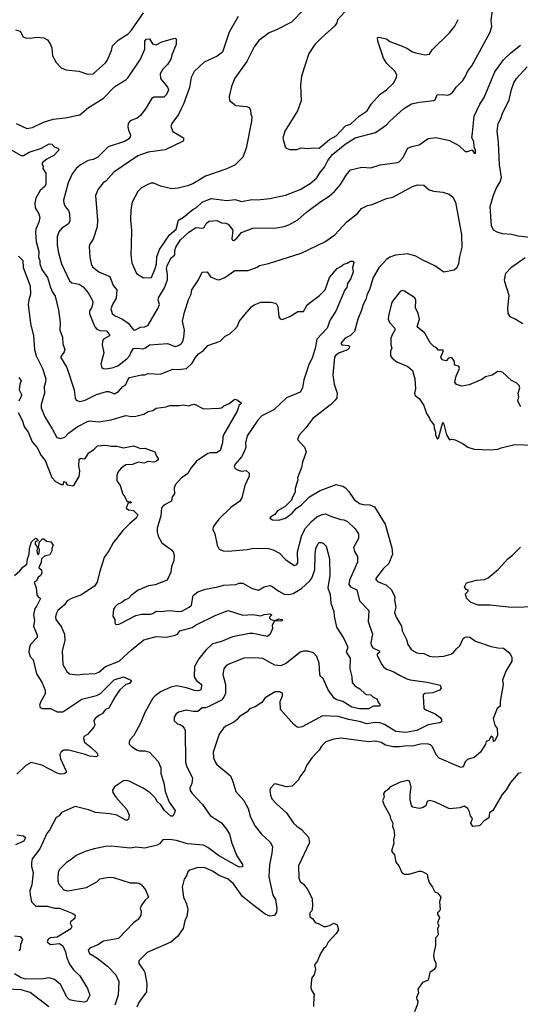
# Model space of a CAD drawing. Extents: x 1678431 to 1860718, y 384618 to 522882.
# Tile 442 of 473: x 1796962 to 1801414, y 487573 to 496327. Entities that reach past the tile are written whole.
import ezdxf

# ---------------------------------------------------------------- set-up
doc = ezdxf.new("R2010")
doc.units = 0

msp = doc.modelspace()

# ---------------------------------------------------------------- linework, layer by layer
at = {"layer": '0CON10XD'}
for points in [[(1799495, 496424.3), (1799380, 496305), (1799245, 496235.6), (1799180.7, 496209.3), (1799087.9, 496142.1), (1799045.5, 496084.5), (1798980.8, 495955), (1798874.5, 495805.5), (1798843.9, 495733.9), (1798824, 495645), (1798828.8, 495608.8), (1798883.2, 495563.2), (1798980, 495555), (1799002.5, 495545), (1799013.3, 495525), (1799017, 495487), (1799026.7, 495465), (1799024, 495425), (1798975.6, 495184.4), (1798946, 495105), (1798875, 495034.2), (1798795, 494997.5), (1798614.6, 494935.4), (1798502, 494868), (1798455, 494848.1), (1798372.1, 494827.9), (1798315, 494823.5), (1798215, 494845.7), (1798155, 494872.5), (1798132.3, 494872.3), (1798106.7, 494865), (1798045, 494832), (1798012.1, 494797.9), (1797962, 494705), (1797950.8, 494635), (1797947.5, 494545), (1797955.9, 494454.1), (1797954.2, 494324.2), (1797950.8, 494235), (1797960, 494165), (1797999.5, 494069.5), (1798063, 494033), (1798135, 494033.3), (1798167.1, 494115), (1798177.2, 494155), (1798181.7, 494218.3), (1798205.3, 494285), (1798294.8, 494415), (1798352.2, 494465), (1798374.8, 494545), (1798419.7, 494570.3), (1798501.9, 494638.1), (1798535, 494657.1), (1798583.1, 494705), (1798665, 494737.6), (1798805, 494718), (1798877.4, 494727.4), (1798935, 494710.7), (1799025, 494727.2), (1799075.5, 494725.5), (1799185, 494738.1), (1799325, 494766.9), (1799455, 494818), (1799545, 494870.3), (1799605, 494920.6), (1799629.5, 494965), (1799673.4, 495016.6), (1799702.8, 495075), (1799745, 495128.9), (1799855, 495221.2), (1799945, 495276.7), (1800125.4, 495324.6), (1800225, 495390.8), (1800255, 495425.8), (1800375, 495534.2), (1800445, 495580), (1800517.7, 495592.3), (1800645, 495608), (1800656.2, 495615), (1800675, 495658), (1800725, 495662), (1800765, 495655.8), (1800785, 495662), (1800809.8, 495680.2), (1800842.2, 495727.8), (1800903.2, 495786.8), (1800925, 495818.8), (1800944.5, 495865.5), (1800982.8, 495917.2), (1801146.7, 496215), (1801159.5, 496270.5), (1801154.4, 496315), (1801166.8, 496413.2)], [(1796923.6, 496236.4), (1796965, 496223.8), (1796992.5, 496175), (1797013.9, 496163.9), (1797055, 496161.2), (1797115, 496171.2), (1797175, 496166.7), (1797207.7, 496147.7), (1797235, 496107.5), (1797246.1, 496076.1), (1797254.1, 496004.1), (1797285, 495947.5), (1797329.3, 495899.3), (1797371.7, 495881.7), (1797488.3, 495868.3), (1797565, 495841.2), (1797615, 495846.2), (1797645, 495872), (1797725, 495943.8), (1797740, 495965), (1797777.3, 496052.7), (1797786.7, 496095), (1797836.7, 496145), (1797925, 496200), (1797955.9, 496234.1), (1798061.3, 496388.7)], [(1798905, 496354.2), (1798824.5, 496215), (1798765, 496037.5), (1798718.3, 496001.7), (1798602.4, 495947.6), (1798514, 495865), (1798487.9, 495812.1), (1798470.4, 495725), (1798417.5, 495575), (1798396.9, 495535), (1798372.5, 495485), (1798314, 495405), (1798306.1, 495376.1), (1798325, 495333.8), (1798418.8, 495275), (1798418.8, 495255), (1798410, 495245), (1798255, 495170.8), (1798105, 495149.5), (1798012, 495115), (1797798.9, 494971.1), (1797728, 494892), (1797704, 494875), (1797659.1, 494820.9), (1797635.7, 494764.3), (1797654.5, 494545), (1797651.5, 494485), (1797616.5, 494375), (1797585, 494330), (1797580.3, 494309.7), (1797585.7, 494215), (1797595.8, 494155), (1797609.3, 494129.3), (1797665.3, 494085.3), (1797762.1, 494045), (1797793.4, 493965), (1797826.5, 493925), (1797820.3, 493849.7), (1797786.6, 493795), (1797773.1, 493755), (1797784.5, 493715), (1797805, 493695.5), (1797875, 493663.2), (1797925, 493630), (1797975, 493570), (1797985, 493565.7), (1798035, 493592.5), (1798075, 493597.1), (1798105, 493610), (1798191.5, 493758.5), (1798203.6, 493795), (1798193.6, 493835), (1798195, 493853.3), (1798248.4, 493941.6), (1798277.1, 494015), (1798277.2, 494065), (1798266.6, 494113.4), (1798271.9, 494138.1), (1798305, 494207.1), (1798340.8, 494235), (1798340.5, 494275), (1798349.4, 494305), (1798391.7, 494368.3), (1798465, 494438.9), (1798525, 494477.1), (1798545, 494480), (1798575, 494471.8), (1798595, 494475.7), (1798605.4, 494484.6), (1798618.6, 494515), (1798643.4, 494536.6), (1798715, 494542.5), (1798755, 494520.8), (1798795, 494517.1), (1798815, 494508), (1798856.3, 494456.3), (1798848.3, 494378.3), (1798855, 494366.7), (1798865, 494364.3), (1798894, 494385), (1798935, 494434.4), (1799035, 494472), (1799245, 494475.7), (1799313, 494487), (1799355, 494502.5), (1799435, 494548), (1799512, 494615), (1799640.7, 494709.3), (1799715, 494757.5), (1799760.6, 494799.4), (1799815, 494861.2), (1799865, 494943.8), (1799905, 494990.8), (1800005, 495015.6), (1800085, 495009.2), (1800167.7, 495037.7), (1800321.7, 495058.3), (1800335.8, 495064.2), (1800370.5, 495099.5), (1800415, 495183.8), (1800450.3, 495199.7), (1800515, 495214.2), (1800595, 495270), (1800665, 495280), (1800785, 495252), (1800866.8, 495206.8), (1800925, 495153.8), (1800945, 495153.8), (1800985, 495170), (1801005, 495141.2), (1801015, 495141.2), (1801016.7, 495165), (1801003.8, 495195), (1801000, 495245), (1800984, 495275), (1800988.3, 495321.7), (1801002.2, 495467.8), (1801053.3, 495575), (1801093.3, 495635), (1801186.2, 495863.8), (1801265, 495968.6), (1801329.1, 496030.9), (1801415, 496099.2)], [(1799852, 496395), (1799788.8, 496325), (1799781.7, 496298.3), (1799765, 496273.3), (1799645, 496166.7), (1799586.7, 496105), (1799532, 496025), (1799468, 495825), (1799458, 495745), (1799464.3, 495605.7), (1799432.7, 495517.3), (1799394, 495455), (1799318.8, 495335), (1799302.3, 495272.3), (1799322.5, 495195), (1799332.5, 495185), (1799365, 495172.5), (1799425, 495172.5)], [(1799425, 495172.5), (1799465, 495188.8), (1799525, 495180), (1799575, 495187.5), (1799625, 495183.3), (1799717.3, 495262.7), (1799775.8, 495295), (1799858, 495382), (1799905, 495397.1), (1799980.7, 495469.3), (1800052.7, 495517.3), (1800087.5, 495575), (1800166.4, 495663.6), (1800225, 495703.1), (1800288.6, 495765), (1800312.2, 495815), (1800314.3, 495835), (1800298.9, 495868.9), (1800226.9, 495936.9), (1800198.1, 495985), (1800147.1, 496135), (1800144.2, 496165.8), (1800155, 496170), (1800225, 496155.6), (1800255, 496134), (1800348, 496098), (1800403.4, 496073.4), (1800455, 496040), (1800485, 496030.8), (1800565, 496012.9), (1800605, 496020.8), (1800630.3, 496059.7), (1800785, 496210), (1800831.7, 496268.3), (1800862.4, 496327.6)], [(1796931.2, 495405), (1797025, 495358.6), (1797075, 495367.1), (1797173.3, 495416.7), (1797258, 495442), (1797365, 495455.5), (1797495, 495482.2), (1797575, 495545.6), (1797703, 495627), (1797807.7, 495732.3), (1797905, 495791.1), (1797927.4, 495812.6), (1798034.7, 495975.3), (1798073.1, 496065), (1798074.5, 496135), (1798085, 496153.3), (1798117.5, 496155), (1798142.4, 496112.4), (1798175, 496104.4), (1798225, 496131.1), (1798341.2, 496161.2), (1798352, 496155), (1798352.5, 496105), (1798314, 496015), (1798304.4, 495975), (1798275, 495929.2), (1798233.8, 495886.2), (1798211.9, 495845), (1798214.5, 495804.5), (1798275, 495726), (1798283.6, 495705), (1798280, 495685), (1798265, 495657.5), (1798245, 495638.1), (1798155, 495637.5), (1798135, 495624), (1798115, 495594), (1798086.7, 495543.3), (1798036, 495474), (1798005, 495451.9), (1797945, 495426.2), (1797926.7, 495405), (1797923.8, 495375), (1797929.2, 495345), (1797945.9, 495304.1), (1797944.2, 495285), (1797928.6, 495265), (1797895, 495244.6), (1797749.2, 495195), (1797655.7, 495105), (1797615, 495082.3), (1797571.2, 495075), (1797502.7, 495037.3), (1797462.9, 495005), (1797426.9, 494955), (1797391.8, 494875), (1797351.7, 494721.7), (1797354.2, 494695), (1797367.5, 494665), (1797395, 494631.2), (1797405.5, 494605), (1797406.7, 494535), (1797392.5, 494507.5), (1797335, 494474.3), (1797309.4, 494440.6), (1797293.8, 494395), (1797294.5, 494325), (1797303.5, 494265), (1797332.2, 494155), (1797403.3, 494005), (1797425, 493986.7), (1797490, 493975), (1797525, 493952.5), (1797569.8, 493899.8), (1797606, 493835), (1797612, 493815), (1797609.2, 493795), (1797600, 493765), (1797582.6, 493737.4), (1797581.7, 493711.7), (1797630, 493595), (1797646.7, 493576.7), (1797675, 493563.5), (1797735, 493561.1), (1797760.6, 493525), (1797760, 493515), (1797707.5, 493485), (1797697.1, 493465), (1797695.8, 493435), (1797709.2, 493365), (1797682.9, 493265), (1797691.2, 493235), (1797705, 493224.2), (1797725, 493222.5), (1797785, 493230.4), (1797835, 493249.4), (1797915, 493311.2), (1797939.7, 493340.3), (1797949.1, 493365), (1797975, 493403.8), (1798012.2, 493407.7), (1798058.2, 493401.8), (1798080.4, 493409.6), (1798115, 493435.4), (1798275, 493448.6), (1798345, 493422.5), (1798375, 493429.4), (1798401.1, 493448.9), (1798415.6, 493475), (1798421.5, 493505), (1798426.6, 493566.6), (1798410.8, 493645), (1798427.1, 493725), (1798464.6, 493845.4), (1798488.1, 493885), (1798491.2, 493925), (1798551.2, 494015), (1798585, 494082.5), (1798630, 494085), (1798659.3, 494039.3), (1798715, 494016), (1798735, 494014.2), (1798785, 494035.8), (1798875, 494095.8), (1798995, 494098), (1799075, 494126.2), (1799095, 494140), (1799175, 494159.2), (1799465, 494250), (1799675, 494352.9), (1799765, 494414), (1799871.1, 494528.9), (1799965, 494604), (1800002.6, 494647.4), (1800055, 494674), (1800095, 494684.2), (1800225, 494738), (1800279.7, 494750.3), (1800455, 494843.1), (1800500.9, 494859.1), (1800555, 494856.2), (1800603.3, 494815), (1800642.9, 494802.9), (1800725, 494792), (1800782.5, 494775), (1800815, 494750), (1800837.5, 494705), (1800890.8, 494415), (1800894.2, 494305), (1800872.3, 494222.3), (1800863.8, 494155), (1800848.8, 494121.2), (1800825, 494101.2), (1800735, 494082), (1800655, 494139.5), (1800548.2, 494188.2), (1800485.4, 494225.4), (1800415, 494244.3), (1800305, 494234.3), (1800255, 494215.6), (1800223.9, 494196.1), (1800155, 494122), (1800105.5, 494034.5), (1800073.1, 493925), (1800052.6, 493887.4)], [(1801525, 494388.6), (1801395, 494401.1), (1801335, 494417.3), (1801255, 494422), (1801206.8, 494436.8), (1801175, 494456.7), (1801158.1, 494495), (1801144.5, 494665), (1801175, 494766.7), (1801200, 494825), (1801235.8, 494885), (1801247.1, 494925), (1801229.5, 495035), (1801221.1, 495235), (1801206.7, 495335), (1801215.8, 495405), (1801244.2, 495455), (1801253.7, 495486.3), (1801315.8, 495615), (1801334.4, 495705), (1801356.7, 495765), (1801379.4, 495805), (1801475, 495907.5)], [(1796885, 495169.6), (1796975, 495118.2), (1796995, 495120), (1797045, 495149.2), (1797156.6, 495183.4), (1797225, 495224.4), (1797248.7, 495218.7), (1797275, 495193.3), (1797300, 495185), (1797310, 495175), (1797307.5, 495165), (1797265, 495118), (1797203, 495087), (1797162.5, 495055), (1797162.5, 495035), (1797170, 495025), (1797167.5, 495005), (1797193, 494963), (1797194.3, 494865), (1797184, 494845), (1797142.2, 494807.8), (1797105, 494738.8), (1797096.7, 494695), (1797099.4, 494655), (1797130.9, 494600.9), (1797141.2, 494568.8), (1797133, 494527), (1797104.5, 494465), (1797100.9, 494435), (1797106.8, 494355), (1797133.1, 494265), (1797129.2, 494215), (1797139.7, 494185), (1797140.9, 494155), (1797157.5, 494105), (1797210, 494035), (1797234.5, 493945), (1797254.8, 493904.8), (1797278.1, 493868.1), (1797306.7, 493745), (1797321.9, 493635), (1797320, 493565), (1797342.9, 493505), (1797344.2, 493445), (1797362.5, 493395), (1797357.5, 493375), (1797325.8, 493325), (1797382.2, 493235), (1797447.1, 493035), (1797454.1, 492964.1), (1797463.3, 492945), (1797495, 492932.2), (1797545, 492943.1), (1797645, 492994.6), (1797735, 493022.1), (1797755, 493021.5), (1797805, 493000.6), (1797840.2, 493019.8), (1797880, 493065), (1797906.2, 493083.8), (1797923.3, 493125), (1797938.8, 493145), (1798045, 493170), (1798075, 493170), (1798105, 493180), (1798215, 493176), (1798325, 493220.8), (1798375, 493215.6), (1798445, 493226.5), (1798496.6, 493273.4), (1798525, 493324.2), (1798552, 493355), (1798595.6, 493384.4), (1798635, 493430), (1798745, 493470), (1798788.3, 493511.7), (1798830, 493535), (1798873.9, 493576.1), (1798897.3, 493602.7), (1798915, 493642.5), (1798963.9, 493706.1), (1799023.8, 493775), (1799047, 493793), (1799105, 493814.2), (1799195, 493815.8), (1799237.5, 493805), (1799250, 493795), (1799256.1, 493776.1), (1799266.7, 493685), (1799278.3, 493668.3), (1799295, 493660), (1799365, 493687.1), (1799435, 493732.2), (1799487.1, 493732.9), (1799519.5, 493790.5), (1799546.3, 493813.7), (1799627.3, 493875), (1799677.8, 493925), (1799716, 494035), (1799785.6, 494114.4), (1799818.9, 494131.1), (1799845, 494154.4), (1799875, 494160.9), (1799905, 494180.8), (1799925, 494180), (1799934.2, 494165), (1799921.9, 494125), (1799927.3, 494085), (1799906.2, 494025), (1799878.5, 493981.5), (1799870, 493945), (1799854.5, 493925), (1799771.9, 493735), (1799723, 493657), (1799696.9, 493585), (1799603.3, 493485), (1799592.3, 493415), (1799564.5, 493325), (1799528.9, 493251.1), (1799514.5, 493205), (1799490, 493125), (1799477.5, 493055), (1799455.5, 493014.5), (1799335, 492964), (1799221.7, 492858.3), (1799114, 492805), (1799079.4, 492765), (1798985, 492626), (1798970.5, 492565), (1798971.5, 492525), (1798958.5, 492485), (1798935, 492439.4), (1798879.2, 492375), (1798869.2, 492355), (1798877.3, 492337.3), (1798905, 492322.5), (1798935, 492312), (1798975, 492317.5), (1799002.5, 492295), (1799001.7, 492268.3), (1798963.8, 492185), (1798937.5, 492075), (1798920, 492045), (1798839.1, 491990.9), (1798733.3, 491886.7), (1798683, 491817), (1798678, 491795), (1798698.6, 491755), (1798718.8, 491655), (1798735, 491620), (1798770, 491605), (1798815, 491602.9), (1798985, 491615.6), (1799045, 491627.1), (1799175, 491624.3), (1799215, 491614), (1799273.3, 491585), (1799330, 491525), (1799405, 491474.4), (1799425, 491482), (1799435, 491497.5), (1799432.5, 491595), (1799471.5, 491745), (1799503.5, 491805), (1799555.8, 491864.2), (1799605, 491905.5), (1799653.1, 491926.9), (1799682.7, 491932.7), (1799735, 491908.9), (1799816.8, 491883.2), (1799845, 491879.4), (1799876, 491865), (1799945, 491800), (1799974.2, 491755), (1799973.9, 491713.9), (1799930.6, 491635), (1799940.2, 491600.2), (1799965.6, 491555), (1799967.3, 491505), (1799894.4, 491345), (1799889.4, 491305), (1799903.8, 491283.8), (1799959.1, 491259.1), (1799985, 491161.2), (1800067.5, 491075), (1800061.1, 490975), (1800099.4, 490865), (1800084.3, 490785.7), (1800087.5, 490765), (1800103.2, 490743.2), (1800160, 490715), (1800164.4, 490705), (1800142, 490685), (1800142, 490675), (1800182.9, 490595), (1800201.1, 490571.1), (1800222.8, 490552.8), (1800289.6, 490529.6), (1800340.6, 490500.6), (1800405.5, 490465.5), (1800435, 490456.9), (1800585, 490437.5), (1800701.2, 490411.2), (1800710, 490385), (1800694.4, 490365.6), (1800635, 490342.9), (1800564.2, 490335.8), (1800550, 490325), (1800548.8, 490315), (1800556.7, 490205), (1800575, 490190.8), (1800656.2, 490155), (1800702.3, 490122.3), (1800713.8, 490105), (1800712.5, 490085), (1800693.8, 490076.2), (1800595, 490056.7), (1800495, 490006.5), (1800395, 489989), (1800307.3, 489997.3), (1800205, 490059.8), (1800165, 490075.7), (1800125, 490078.8), (1800045, 490065.9), (1799995, 490085.3), (1799888.8, 490105), (1799795, 490131.2), (1799655, 490136.5), (1799475, 490040), (1799445, 490034.5), (1799428, 490038), (1799399.4, 490059.4), (1799282, 490195), (1799278, 490265), (1799300, 490315), (1799298.3, 490338.3), (1799275, 490350), (1799235, 490352.5), (1799145, 490296.7), (1799115, 490256.7), (1799055, 490218.8), (1799005, 490198.8), (1798985, 490173.3), (1798915, 490128.8), (1798895.7, 490104.3), (1798865, 490081.2), (1798794.5, 490045.5), (1798775, 490028.8), (1798735.8, 489975), (1798683.1, 489815), (1798684.3, 489765), (1798701.7, 489721.7), (1798714.2, 489705), (1798835.8, 489605), (1798857.8, 489555), (1798884, 489465), (1798956.4, 489386.4), (1798994.5, 489314.5), (1799015, 489236.7), (1799055, 489156.2), (1799112, 489085), (1799190, 489015), (1799210, 488975), (1799204.3, 488915.7), (1799183.4, 488813.4), (1799177.9, 488707.9), (1799213.7, 488543.7), (1799237.1, 488505), (1799249.4, 488425), (1799245, 488392.5), (1799228.3, 488361.7), (1799185, 488356), (1799145, 488373.3), (1799047.8, 488447.7), (1798942.2, 488532.2), (1798864.4, 488645), (1798815, 488685.5), (1798735, 488718.1), (1798675, 488755.6), (1798612.5, 488785), (1798545, 488788.6), (1798475, 488766), (1798457.7, 488752.3), (1798444, 488715), (1798424.4, 488685.6), (1798407.5, 488615), (1798417.1, 488525), (1798443.9, 488466.1), (1798457.5, 488415), (1798449.4, 488355), (1798431.1, 488315), (1798415, 488248), (1798365.8, 488175), (1798306, 488125), (1798095, 488034.4), (1798021.7, 487958.3), (1798022, 487935), (1798065.6, 487875), (1798073.3, 487855), (1798091.5, 487755), (1798089.5, 487685), (1798022.2, 487587.8), (1798002.7, 487547.3)], [(1796951.2, 494225), (1796988.9, 494185), (1796992.5, 494122.5), (1797055, 493960), (1797056.7, 493885), (1797041.9, 493835), (1797037.5, 493795), (1797058.9, 493625), (1797083.1, 493515), (1797092.9, 493395), (1797108, 493338), (1797164.5, 493225), (1797193.1, 493133.1), (1797191.5, 493105), (1797179.1, 493065), (1797181.1, 493005), (1797151.9, 492905), (1797151.9, 492875), (1797184.4, 492795), (1797251.7, 492688.3), (1797292.6, 492612.6), (1797325, 492601.9), (1797362, 492615), (1797395, 492650.6), (1797472.2, 492707.8), (1797565, 492755.7), (1797585, 492760), (1797665, 492750.6), (1797775, 492770), (1797905, 492807.8), (1797955, 492798.6), (1797995, 492803.1), (1798065, 492820), (1798105, 492842.9), (1798145, 492852.5), (1798175, 492874), (1798265, 492884.4), (1798295, 492896.9), (1798382.7, 492897.3), (1798415, 492904), (1798465, 492894.2), (1798485.9, 492904.1), (1798515, 492907.5), (1798595, 492866.7), (1798735, 492872), (1798755, 492876.2), (1798776.4, 492893.6), (1798823.3, 492915), (1798875, 492952.5), (1798895.9, 492945.9), (1798931.7, 492921.7), (1798932.5, 492915), (1798912, 492898), (1798908, 492882), (1798896.7, 492845), (1798772.9, 492635), (1798767.1, 492615), (1798766.7, 492565), (1798745, 492497.5), (1798712.8, 492477.2), (1798655, 492476.4), (1798635, 492470), (1798535, 492401.4), (1798485, 492340.8), (1798456.7, 492293.3), (1798399.1, 492250.9), (1798347.5, 492195), (1798336, 492165), (1798339.3, 492110.7), (1798316.4, 492083.6), (1798311.2, 492045), (1798245, 492011.2), (1798222.1, 491987.9), (1798216.5, 491915), (1798184.3, 491805), (1798182.9, 491772.9), (1798194.1, 491734.1), (1798226.7, 491675), (1798312.5, 491615), (1798326.7, 491595), (1798336.7, 491565), (1798331.2, 491515), (1798312.5, 491465), (1798306.2, 491415), (1798273.3, 491345), (1798165, 491301.4), (1798106.8, 491293.2), (1798015, 491254.2), (1797952.6, 491207.4), (1797929.1, 491180.9), (1797900.3, 491169.7), (1797871.2, 491145), (1797832.4, 491127.6), (1797806.7, 491105), (1797796.2, 491085), (1797788.8, 491025), (1797807.5, 490995), (1797806.7, 490965), (1797815, 490953.3), (1797835, 490950), (1797853.6, 490956.4), (1797995, 491030), (1798045, 491041.4), (1798125, 491041.9), (1798145, 491047.5), (1798175, 491069.5), (1798215, 491065.4), (1798295, 491072.9), (1798375, 491065.5), (1798405, 491069.5), (1798467.4, 491102.6), (1798488.3, 491121.7), (1798505, 491207.5), (1798545, 491241.2), (1798615, 491264.2), (1798724.2, 491285.8), (1798775, 491300), (1798885, 491306), (1798915, 491315.8), (1798945, 491315.8), (1799029.7, 491269.7), (1799085, 491254.2), (1799135, 491285.7), (1799185, 491295.7), (1799205, 491290), (1799265, 491245.7), (1799315, 491220), (1799355, 491215.5), (1799395, 491224.5), (1799468.8, 491271.2), (1799541.5, 491338.5), (1799558.5, 491361.5), (1799587.7, 491435), (1799590, 491575), (1799596.7, 491625), (1799615, 491670), (1799625, 491678), (1799645, 491679.2), (1799665, 491670.8), (1799688.6, 491645), (1799717.8, 491535), (1799720.5, 491385), (1799702.5, 491275), (1799722.7, 491215), (1799730.2, 491140.2), (1799754.4, 491065), (1799757, 491023), (1799780.5, 490925), (1799844.4, 490825), (1799878.5, 490755), (1799877.8, 490735), (1799865.6, 490705), (1799900.4, 490650.4), (1799896.4, 490555), (1799914.4, 490485), (1799917.1, 490435), (1799942, 490405), (1799986.8, 490376.8), (1800035, 490334), (1800047.1, 490327.1), (1800085, 490323.3), (1800103.9, 490303.9), (1800138.3, 490288.3), (1800149.3, 490259.3), (1800167.5, 490235), (1800160, 490225), (1800107.6, 490222.4), (1800065, 490199.4), (1799985, 490199.1), (1799914.2, 490215), (1799835, 490265.4), (1799781.2, 490281.2), (1799759.4, 490295), (1799705, 490370), (1799656.2, 490475)], [(1801435, 493622), (1801368, 493665), (1801324.6, 493684.6), (1801304.5, 493715), (1801303.3, 493765), (1801313.6, 493875), (1801276.7, 493995), (1801274.4, 494015), (1801285.4, 494074.6), (1801334.7, 494125.3), (1801456.6, 494213.4)], [(1800052.6, 493887.4), (1800040.6, 493839.4), (1800016.9, 493795), (1800002.7, 493745), (1799968.1, 493665), (1799940.6, 493555), (1799905, 493520), (1799855, 493494.2), (1799820.6, 493455), (1799819.4, 493445), (1799827.5, 493435), (1799885, 493430.5), (1799894.2, 493425), (1799892.7, 493405), (1799878.3, 493391.7), (1799804.9, 493365.1), (1799774.4, 493345), (1799760.5, 493325), (1799745.6, 493165), (1799758.6, 493085), (1799786, 493005), (1799781.2, 492965), (1799767, 492943), (1799725, 492902.5), (1799569.1, 492780.9), (1799505, 492696.7), (1799445.9, 492634.1), (1799433.8, 492595), (1799495, 492526.7), (1799508.9, 492485), (1799476.6, 492393.4), (1799466.9, 492345), (1799432.9, 492255), (1799436, 492235), (1799412.6, 492157.4), (1799412.5, 492125), (1799387, 492083), (1799380, 492055), (1799322.5, 491997.5), (1799255, 491961.2), (1799231.2, 491928.8), (1799192.5, 491905), (1799187.5, 491895), (1799210.7, 491880.7), (1799265, 491878), (1799325, 491894.2), (1799385, 491940), (1799420.3, 491979.7), (1799467.5, 492015), (1799538.8, 492085), (1799635, 492141.4), (1799775, 492194.4), (1799835, 492178.6), (1799858.8, 492165), (1799885.8, 492135), (1799935, 492060), (1799985, 492026.5), (1800015, 492016.2), (1800075, 492013.2), (1800116.6, 491996.6), (1800213.2, 491843.2), (1800272.7, 491632.7), (1800278.6, 491575), (1800245, 491493.3), (1800195, 491446), (1800126, 491355), (1800145, 491330.6), (1800225, 491298.5), (1800268.6, 491258.6), (1800297.8, 491195), (1800295.6, 491165), (1800305.6, 491105), (1800295.8, 491055), (1800308.6, 491015), (1800357.1, 490935), (1800363.6, 490893.6), (1800402, 490815), (1800412.4, 490772.4), (1800445.4, 490725.4), (1800495, 490698.6), (1800514.5, 490694.5), (1800555, 490691.5), (1800605, 490669.5), (1800645, 490660.9), (1800735, 490668.1), (1800795, 490686.9), (1800820.3, 490699.7), (1800845, 490733.8), (1800875, 490758.8), (1800905, 490824), (1800925, 490836.7), (1800945, 490840), (1800965, 490835.7), (1801015, 490800.6), (1801155, 490755.6), (1801215, 490741.9), (1801265, 490738.1), (1801320, 490695), (1801338, 490655), (1801338, 490625), (1801284, 490535), (1801256.2, 490455), (1801262, 490415), (1801235.7, 490265), (1801236, 490224), (1801207.7, 490202.3), (1801172.9, 490115), (1801186.2, 490055), (1801207.5, 490025), (1801210, 489965), (1801187.5, 489915), (1801175, 489910), (1801171.7, 489941.7), (1801155, 489957.5), (1801135, 489917.5), (1801111.7, 489908.3), (1801103.3, 489885), (1801058.8, 489815), (1801005, 489766.2), (1800945, 489750), (1800925, 489730), (1800906, 489685), (1800885, 489678.6), (1800691.3, 489761.3), (1800665, 489791.2), (1800632.8, 489862.8), (1800615, 489878.6), (1800585, 489888.9), (1800525, 489885.5), (1800455, 489867.3), (1800405, 489870.5), (1800338.3, 489861.7), (1800281.7, 489861.7), (1800215.6, 489875.6), (1800175, 489902), (1800125, 489914), (1800065, 489907.5), (1799820.9, 489939.1), (1799755, 489929.2), (1799684.3, 489905.7), (1799645, 489866.7), (1799625, 489832.5), (1799605, 489812.5), (1799561.7, 489768.3), (1799513.3, 489695), (1799497.5, 489655), (1799452.5, 489595), (1799440.7, 489569.3), (1799385, 489512.5), (1799335, 489506.7), (1799235, 489533.8), (1799225, 489530), (1799193.3, 489495), (1799186, 489475), (1799192.4, 489432.4), (1799205, 489401.2), (1799244.6, 489354.6), (1799333.3, 489275), (1799396.2, 489185), (1799425.7, 489155.7), (1799468.3, 489128.3), (1799529.7, 489059.7), (1799538.8, 489011.2), (1799441.2, 488805), (1799444.2, 488695), (1799455.9, 488665.9), (1799485, 488641.2), (1799518.6, 488598.6), (1799563.3, 488515), (1799566.7, 488445), (1799560, 488405), (1799543, 488387), (1799541.7, 488351.7), (1799566.4, 488336.4), (1799589.3, 488299.3), (1799615, 488292.5), (1799667.5, 488265), (1799684, 488264), (1799717.3, 488272.7), (1799755, 488293.3), (1799785, 488280), (1799796.2, 488235), (1799775, 488201.2), (1799705, 488126.7), (1799685.8, 488084.2), (1799663.3, 488065), (1799637.5, 488025), (1799610.7, 487959.3), (1799582.5, 487925), (1799592.5, 487885), (1799580, 487835), (1799563.3, 487815), (1799557.5, 487795), (1799550, 487725), (1799553.3, 487705), (1799582.5, 487655), (1799577.5, 487645), (1799573.3, 487555)], [(1801420, 492885), (1801392.5, 492935), (1801400, 492975), (1801394.2, 493005), (1801408.8, 493055), (1801403.3, 493075), (1801382.5, 493095), (1801335, 493118), (1801259.1, 493189.1), (1801245, 493197.1), (1801215, 493197.8), (1801165, 493167.1), (1801105, 493151.9), (1801072.2, 493127.8), (1800960.2, 493079.8), (1800895, 493070), (1800845, 493084), (1800833, 493103), (1800842.5, 493157.5), (1800872, 493225), (1800866.1, 493246.1), (1800838.3, 493251.7), (1800827.5, 493265), (1800827.7, 493287.7), (1800805, 493322.5), (1800775, 493317.5), (1800755, 493293.3), (1800728.3, 493298.3), (1800717, 493307), (1800707.5, 493325), (1800730, 493385), (1800725, 493390), (1800685, 493390), (1800668.3, 493408.3), (1800645, 493420), (1800612, 493455), (1800565, 493540), (1800497.5, 493595), (1800516.2, 493665), (1800506, 493715), (1800482.5, 493765), (1800484.1, 493834.1), (1800476.7, 493855), (1800385, 493912), (1800365, 493918.8), (1800345, 493911.2), (1800271.9, 493815), (1800242, 493695), (1800240, 493665), (1800250, 493635), (1800297.5, 493585), (1800297.5, 493565), (1800273.8, 493525), (1800263.8, 493495), (1800263.8, 493435), (1800270, 493405), (1800259.3, 493380.7), (1800259.3, 493339.3), (1800275, 493316.7), (1800315, 493286.2), (1800415, 493243.8), (1800455, 493207.5), (1800476.2, 493135), (1800482.5, 493045), (1800472.5, 493005), (1800480, 492985), (1800515, 492957.5), (1800556.1, 492896.1), (1800580, 492825), (1800607.5, 492785), (1800612.5, 492765), (1800646.1, 492726.1), (1800647.5, 492695), (1800660.7, 492660.7), (1800660, 492635), (1800675, 492600), (1800686.7, 492605), (1800725, 492750), (1800735, 492730), (1800757.5, 492635), (1800785, 492590), (1800805, 492597.5), (1800835, 492591.2), (1800905, 492556.2), (1800947.5, 492525), (1801005, 492508.8), (1801145, 492504)], [(1796953.8, 493145), (1796975.8, 493115), (1796962.2, 493085), (1796955.6, 493035), (1796976.9, 492995), (1796976.7, 492985), (1796955, 492936.7)], [(1796946.7, 492835), (1796984.4, 492765), (1797000.2, 492710.2), (1797040.5, 492655), (1797073.5, 492575), (1797115.3, 492525.3), (1797151.9, 492451.9), (1797188.3, 492408.3), (1797247.3, 492257.3), (1797281.2, 492221.2), (1797330, 492195), (1797350, 492195), (1797355, 492220), (1797370, 492215), (1797385, 492190), (1797435, 492182.5), (1797445, 492190), (1797490, 492265), (1797495.6, 492315), (1797487.7, 492357.7), (1797491.3, 492418.7), (1797505, 492429.2), (1797535, 492422.5), (1797544.1, 492425.9), (1797575.4, 492474.6), (1797625, 492508.6), (1797655, 492538.6), (1797725, 492545.5), (1797775, 492535.7), (1797825, 492535.4), (1797885, 492520), (1797975, 492538.1), (1798006.2, 492525), (1798035, 492515.6), (1798075, 492516), (1798162.5, 492485), (1798177.5, 492445), (1798193.3, 492425), (1798192, 492415), (1798178.3, 492401.7), (1798155, 492393.1), (1798105, 492397.5), (1798065, 492383.5), (1798015, 492392.5), (1797965, 492373.3), (1797905, 492369.2), (1797865, 492340), (1797834.5, 492305), (1797825.6, 492275), (1797827, 492227), (1797854.2, 492185), (1797878.3, 492108.3), (1797896.7, 492085), (1797910.7, 492050.7), (1797925, 492040), (1797945, 492042.5), (1797956.7, 492035), (1797945, 492027.5), (1797925, 492030), (1797910, 491985), (1797928.3, 491968.3), (1797975, 491963.3), (1798011.2, 491925), (1797997.5, 491895), (1797941.2, 491848.8), (1797878.1, 491785), (1797792.5, 491675), (1797755.4, 491604.6), (1797712.2, 491545), (1797670.6, 491410.6), (1797650, 491325), (1797628.1, 491291.9), (1797505, 491210), (1797427.4, 491182.6), (1797385, 491160), (1797361.1, 491125), (1797300.5, 491075), (1797285.6, 491045), (1797278.9, 491015), (1797284.4, 490995), (1797333.1, 490925), (1797359.5, 490865), (1797363.4, 490806.6), (1797338.6, 490715), (1797345.7, 490595), (1797381.3, 490531.3), (1797405, 490512.5), (1797475, 490501.4), (1797520.9, 490509.1), (1797635, 490513.3), (1797665, 490526.9), (1797725.8, 490575), (1797845.9, 490624.1), (1797955, 490723.1), (1798066.7, 490813.3), (1798175, 490842.5), (1798266.8, 490836.8), (1798345, 490854.5), (1798365.7, 490865), (1798386.9, 490893.1), (1798495, 490922.1), (1798526.3, 490943.6), (1798705, 491033.6), (1798815, 491074.5), (1798945, 491032.9), (1799035, 491038.5), (1799105, 491028), (1799135, 491039.4), (1799185.5, 491045.5), (1799203.3, 491035), (1799184, 491015), (1799182.5, 491005), (1799195, 490992.9), (1799233.6, 490986.4), (1799265, 491000), (1799292.5, 490995), (1799297.5, 490985), (1799285, 490980), (1799228.3, 490981.7), (1799208, 490945), (1799209.2, 490915), (1799189.2, 490865), (1799165, 490844.2), (1799035, 490870.5), (1799005, 490870), (1798855, 490838.9), (1798755, 490798.9), (1798675, 490778.1), (1798617.6, 490722.4), (1798555.6, 490645), (1798516.9, 490575), (1798513.3, 490485), (1798531.9, 490455), (1798577.8, 490417.8), (1798574.5, 490375.5), (1798567.1, 490365), (1798545, 490359.6), (1798517.7, 490362.3), (1798445, 490386.6), (1798355, 490404.4), (1798306.3, 490393.7), (1798215, 490352.2), (1798165, 490315.6), (1798146.7, 490295), (1798074, 490166), (1798035, 490074), (1797976.2, 489963.8), (1797942, 489925), (1797933.8, 489905), (1797936.1, 489886.1), (1797955, 489864), (1798005, 489832.5), (1798025.9, 489825.9), (1798075, 489828), (1798115, 489815.8), (1798193.1, 489733.1), (1798216.1, 489676.1), (1798215.6, 489625), (1798243.6, 489543.6), (1798255.5, 489465), (1798291.2, 489371.2), (1798343.8, 489295), (1798338, 489275), (1798323.3, 489246.7), (1798305, 489246), (1798248.1, 489295), (1798217.8, 489347.8), (1798185.7, 489375), (1798165, 489409.2), (1798122.2, 489452.2), (1798060, 489495), (1797936.4, 489556.4), (1797905, 489561.9), (1797885, 489558.6), (1797805, 489506), (1797786.7, 489476.7), (1797788.8, 489455), (1797818, 489415), (1797913.3, 489305), (1797934.4, 489255), (1797930, 489220), (1797915, 489208.6), (1797905, 489210.6), (1797825, 489253.8), (1797763.8, 489266.2), (1797635, 489278.2), (1797575, 489303.1), (1797455, 489332), (1797332.7, 489277.3), (1797312.7, 489247.3), (1797285, 489232.5), (1797227.6, 489122.4), (1797205, 489098.8), (1797139.5, 488955), (1797071.4, 488865), (1797065.6, 488835), (1797067.3, 488797.3), (1797080.9, 488745), (1797068.1, 488635), (1797053.2, 488583.2), (1797055.5, 488545.5), (1797067.8, 488485), (1797104.4, 488444.4), (1797205, 488446.2), (1797275, 488426.5), (1797315, 488427.8), (1797435, 488379.2), (1797456.2, 488365), (1797450.8, 488335), (1797412.5, 488305), (1797410, 488295), (1797426, 488265), (1797416.2, 488245), (1797295, 488169.2), (1797235, 488164.2), (1797216.7, 488155), (1797206.2, 488135), (1797210, 488125), (1797235, 488104), (1797315, 488113.8), (1797344.3, 488094.3), (1797369.7, 488039.7), (1797378.1, 487995), (1797405, 487930.8), (1797439.8, 487879.8), (1797496.9, 487825), (1797565.8, 487715), (1797584.4, 487655), (1797559.6, 487600.4), (1797535, 487592.5), (1797446.8, 487603.2), (1797405, 487614.4), (1797385, 487632.9), (1797325, 487749.4), (1797272.5, 487795), (1797225, 487808.1), (1797169.3, 487800.7), (1797015, 487795.7), (1796975, 487807.1), (1796915, 487845.4)], [(1801145, 492504), (1801215, 492508.8), (1801245, 492521.2), (1801365, 492550), (1801535, 492543.8)], [(1796915.8, 491385), (1796964.1, 491425.9), (1796990.5, 491459.5), (1797026, 491485), (1797030.6, 491535), (1797046.7, 491575), (1797048.6, 491625), (1797066.1, 491683.9), (1797102.5, 491717.5), (1797119.3, 491709.3), (1797122.5, 491695), (1797100, 491685), (1797098.8, 491665), (1797120, 491635), (1797113.8, 491605), (1797120, 491575), (1797125, 491572.5), (1797136.2, 491585), (1797136.7, 491616.7), (1797130, 491635), (1797137.5, 491685), (1797165, 491710), (1797175, 491710), (1797201.2, 491691.2), (1797240, 491685), (1797260, 491655), (1797248.8, 491625), (1797248.8, 491605), (1797230, 491570), (1797183.4, 491556.6), (1797156, 491535), (1797153.3, 491505), (1797131.2, 491455), (1797156.7, 491435), (1797157.5, 491405), (1797145.5, 491384.5), (1797122.5, 491365), (1797111.2, 491338.8), (1797090, 491325), (1797108.9, 491275), (1797115, 491212.5), (1797125, 491196.2), (1797143.3, 491185), (1797143.8, 491175), (1797115, 491116.2), (1797095, 491092.5), (1797085.5, 491035), (1797091.9, 490985), (1797085.7, 490935), (1797115.7, 490855), (1797116, 490835), (1797058.9, 490771.1), (1797048.1, 490745), (1797042.2, 490705), (1797054.3, 490665), (1797082.5, 490635), (1797110.9, 490510.9), (1797158, 490438), (1797187.8, 490365), (1797187.6, 490332.4), (1797150, 490265), (1797138.3, 490231.7), (1797145, 490212.5), (1797161.7, 490201.7), (1797234.4, 490204.4), (1797294.6, 490174.6), (1797345.3, 490174.7), (1797515, 490287.1), (1797645, 490319.1), (1797680.8, 490335), (1797802, 490458), (1797885, 490484.2), (1797950, 490455), (1797952.5, 490445), (1797937.5, 490425), (1797905, 490416.2), (1797851.8, 490368.2), (1797808.9, 490305), (1797755, 490205.8), (1797725, 490192.9), (1797694.3, 490155.7), (1797665, 490142), (1797633.8, 490115), (1797621.2, 490095), (1797628.6, 490055), (1797621.7, 490038.3), (1797565, 489973.3), (1797533.3, 489955), (1797528.8, 489935), (1797538, 489905), (1797596.2, 489856.2), (1797650, 489805), (1797656.7, 489785), (1797645, 489772.5), (1797585, 489779.4), (1797535, 489798.2), (1797395, 489832.5), (1797355, 489831.4), (1797331.3, 489818.7), (1797317.5, 489795), (1797324.3, 489755), (1797374, 489645), (1797373.8, 489635), (1797357.8, 489622.2), (1797325, 489620), (1797295, 489628.8), (1797158.7, 489698.7), (1797065, 489724.2), (1797017.5, 489695), (1796935, 489620)], [(1801555, 491105.7), (1801335, 491099.4), (1801145, 491122.5), (1801043, 491123), (1800975, 491146.7), (1800934.1, 491184.1), (1800927, 491223), (1800950, 491245), (1800950, 491255), (1800931.2, 491261.2), (1800916.7, 491285), (1800935, 491320), (1801025, 491343.3), (1801095, 491350), (1801126.6, 491363.4), (1801219.7, 491440.3), (1801304, 491535), (1801345, 491566.7), (1801415, 491636.7)], [(1799656.2, 490475), (1799638.3, 490488.3), (1799630, 490505), (1799624.4, 490605.6), (1799605, 490664), (1799575, 490697.5), (1799525, 490713.1), (1799485, 490713.3), (1799455, 490702.9), (1799334.3, 490605.7), (1799285, 490582.9), (1799229.5, 490589.5), (1799125, 490646.7), (1799053, 490653), (1798955, 490650), (1798816.7, 490595), (1798791.2, 490575), (1798778, 490555), (1798769.4, 490505), (1798791.1, 490415), (1798791.5, 490335), (1798777.6, 490302.4), (1798755, 490278.2), (1798645, 490219.4), (1798615, 490210), (1798585, 490209.4), (1798545, 490175.7), (1798505, 490175.6), (1798443, 490187), (1798375, 490171.4), (1798353.3, 490156.7), (1798334, 490125), (1798334.3, 490094.3), (1798365, 490066.7), (1798390, 490060), (1798407.7, 490047.7), (1798425, 490027.5), (1798433, 490007), (1798435.7, 489725), (1798444.6, 489694.6), (1798499.4, 489585), (1798493.3, 489535), (1798475.6, 489495), (1798477.1, 489475), (1798496.3, 489446.3), (1798588.3, 489348.3), (1798655, 489252), (1798755, 489187.5), (1798801.4, 489131.4), (1798827.1, 489085), (1798846.9, 489005), (1798893.7, 488893.7), (1798943.8, 488815), (1798942.5, 488795), (1798915, 488791.4), (1798728.5, 488895), (1798635, 488968.2), (1798595, 488986.7), (1798455, 489001.1), (1798355, 489029.5), (1798295, 489038.1), (1798235, 489036.2), (1798205, 489001.2), (1798185, 488989.2), (1798075, 488960.8), (1797995, 488969.2), (1797945, 488961.4), (1797775, 488980), (1797725, 488977.1), (1797623.2, 488956.8), (1797545, 488931.4), (1797463.8, 488896.2), (1797420.7, 488859.3), (1797376.6, 488833.4), (1797312.6, 488767.4), (1797303.1, 488745), (1797300, 488695), (1797300.7, 488670.7), (1797310.7, 488640.7), (1797355, 488591.4), (1797383, 488583), (1797406.2, 488583.8), (1797557.2, 488612.8), (1797647.2, 488662.8), (1797675, 488689.2), (1797755, 488704.4), (1797795, 488701.4), (1797943.6, 488653.6), (1798005, 488654.3), (1798025, 488649.2), (1798046.2, 488635), (1798080.7, 488590.7), (1798106.7, 488525), (1798075, 488497.5), (1798042.3, 488447.7), (1798033.3, 488425), (1798040.7, 488400.7), (1798040, 488365), (1798015, 488327.5), (1797972.3, 488297.7), (1797841.2, 488158.8), (1797706.8, 488133.2), (1797656.9, 488103.1), (1797585, 488072.5), (1797570.8, 488055), (1797582.5, 488025), (1797646.5, 487986.5), (1797742.6, 487912.6), (1797817.5, 487835), (1797842.5, 487775), (1797836.5, 487655), (1797806.7, 487565)], [(1801422.3, 489632.3), (1801394.5, 489625.5), (1801328.1, 489545), (1801289.1, 489480.9), (1801251.2, 489438.8), (1801170, 489295), (1801141.2, 489275), (1801135, 489230), (1801091.2, 489205), (1801055, 489163.8), (1801045, 489160), (1800992.5, 489155), (1800973.3, 489185), (1800990, 489225), (1800969.7, 489249.7), (1800962, 489285), (1800946, 489315), (1800915, 489335.7), (1800875, 489320.8), (1800785, 489311.4), (1800655, 489372), (1800605, 489386.2), (1800586.7, 489375), (1800575, 489337.5), (1800545, 489320), (1800515, 489313.3), (1800456.7, 489326.7), (1800445, 489340), (1800433.3, 489395), (1800433.8, 489445), (1800443.8, 489505), (1800430, 489555), (1800415, 489563.3), (1800345, 489548.8), (1800255, 489502.5), (1800243, 489487), (1800205, 489460), (1800197, 489443), (1800202.5, 489415), (1800188.8, 489385), (1800204.3, 489344.3), (1800254.2, 489255), (1800259.2, 489225), (1800280, 489185), (1800278, 489155), (1800289.2, 489125), (1800294.1, 489075.9), (1800286.2, 489035), (1800290, 489005), (1800267.5, 488935), (1800295, 488902.5), (1800306.4, 488836.4), (1800332.5, 488805), (1800361.2, 488745), (1800385, 488730), (1800425, 488730), (1800515, 488756.7), (1800535, 488757.5), (1800577, 488737), (1800590, 488725), (1800587.5, 488705), (1800602.5, 488655), (1800632.5, 488615), (1800653.6, 488573.6), (1800680, 488560), (1800706.4, 488526.4), (1800696.4, 488483.6), (1800702.5, 488415), (1800693, 488397), (1800677.5, 488385), (1800677.5, 488375), (1800696.7, 488345), (1800677.5, 488295), (1800690, 488275), (1800677, 488243), (1800682.5, 488195), (1800680, 488185), (1800660, 488165), (1800660, 488095), (1800648.3, 488041.7), (1800643, 488007), (1800648.3, 487968.3), (1800661.7, 487941.7), (1800662.5, 487905), (1800646.4, 487883.6), (1800610, 487855), (1800595, 487787.5), (1800543.6, 487766.4), (1800503, 487707), (1800507.5, 487675), (1800490, 487635), (1800492.5, 487615), (1800501.7, 487601.7), (1800500, 487575), (1800472.5, 487505)], [(1796935, 489080.5), (1796995, 489072.2), (1797012.9, 489055), (1796999.4, 489025), (1796925, 488990)], [(1796915, 488180.6), (1796965, 488176), (1796985, 488156.7), (1796985.6, 488145), (1796968.5, 488105), (1796965, 488062.5), (1796955, 488048.8)], [(1797220.6, 487550.6), (1797055, 487676.9), (1796975, 487701.5), (1796845, 487707.5), (1796695, 487799.6), (1796665.6, 487825.6), (1796635, 487847.9), (1796595, 487863.3), (1796465, 487860), (1796405, 487885.7), (1796363.2, 487886.8), (1796345, 487880.8), (1796235, 487805.6), (1796145, 487763.6), (1796085, 487739.2), (1796005, 487721.9), (1795965, 487701.4), (1795928.7, 487671.3), (1795864.2, 487565)]]:
    msp.add_lwpolyline(points, dxfattribs=at)

doc.saveas('drawing.dxf')
